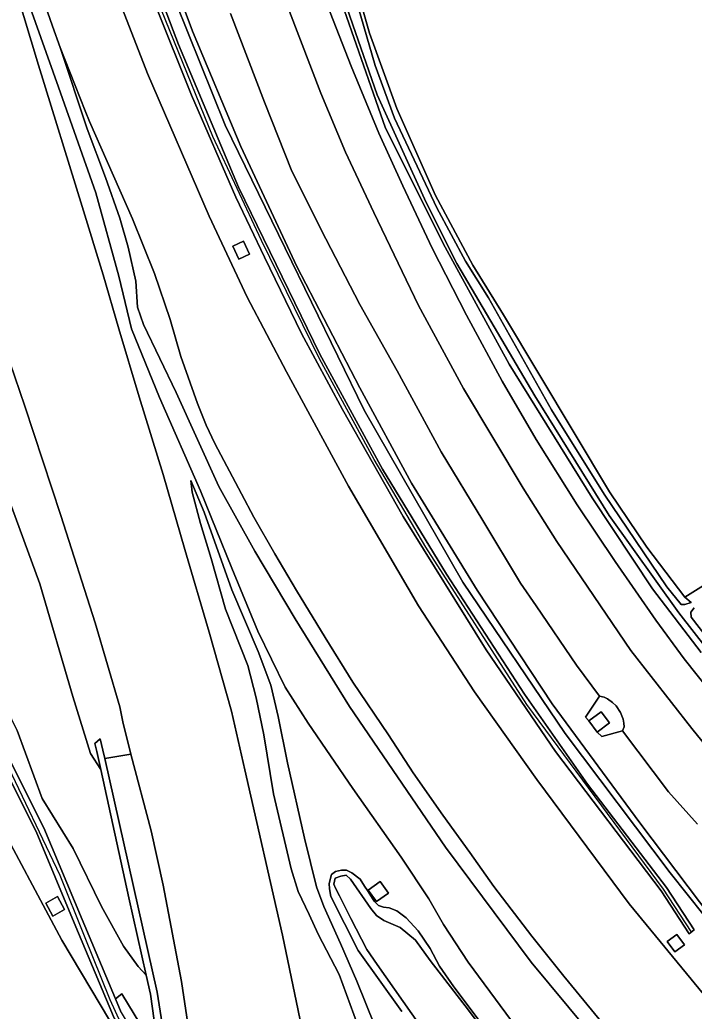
# Model space of a CAD drawing. Extents: x 157648 to 158502, y 379212 to 380938.
# Drawn here: x 158079.9 to 158157.8, y 379756 to 379870.6 of the extents above; entities that cross this region are included whole.
import ezdxf

# ---------------------------------------------------------------- set-up
doc = ezdxf.new("R2010")
doc.units = 0
for name, color, linetype in [('IMGEO_Berm_groen', 7, 'Continuous'), ('IMGEO_Berm_open', 7, 'Continuous'), ('IMGEO_Geluidsscherm', 7, 'Continuous'), ('IMGEO_Grasland_agrarisch', 7, 'Continuous'), ('IMGEO_Grasland_overig', 7, 'Continuous'), ('IMGEO_Groenvoorziening', 7, 'Continuous'), ('IMGEO_Meer_plas_ven_vijver', 7, 'Continuous'), ('IMGEO_Muur', 7, 'Continuous'), ('IMGEO_Oever', 7, 'Continuous'), ('IMGEO_Rijbaan_autosnelweg', 7, 'Continuous'), ('IMGEO_Rijbaan_autoweg', 7, 'Continuous'), ('IMGEO_Rijbaan_lokaal_gesloten', 7, 'Continuous'), ('IMGEO_Terreindeel_gesloten', 7, 'Continuous'), ('IMGEO_Waterloop', 7, 'Continuous')]:
    doc.layers.add(name, color=color, linetype=linetype)

msp = doc.modelspace()

# ---------------------------------------------------------------- linework, layer by layer
at = {"layer": 'IMGEO_Berm_groen'}
for points in [[(158049.76, 379892.42), (158057.21, 379870.32), (158061.91, 379856.81), (158069.22, 379837.24), (158076.59, 379820.53), (158082.17, 379805.41), (158085.98, 379792.4), (158088.02, 379785.82), (158089.22, 379783.97), (158088.77, 379786.04), (158088.53, 379786.97), (158089.15, 379787.49), (158089.47, 379786.17), (158089.68, 379785.21), (158092.69, 379785.73), (158091.77, 379789.47), (158091.4, 379791.19), (158088.56, 379800.89), (158084.61, 379813.32), (158080.45, 379825.92), (158074.61, 379842.88), (158066.8, 379864.72), (158060.99, 379880.91)], [(158159.83, 379766.76), (158151.5, 379777.81), (158141.39, 379791.54), (158132.73, 379804.67), (158125.14, 379817.02), (158119.14, 379828.04), (158111.87, 379842.07), (158105.41, 379855.93), (158099.81, 379869.28), (158094.88, 379882.5)], [(158094.88, 379882.5), (158099.81, 379869.28), (158105.41, 379855.93), (158111.87, 379842.07), (158119.14, 379828.04), (158125.14, 379817.02), (158132.73, 379804.67), (158141.39, 379791.54), (158151.5, 379777.81), (158159.83, 379766.76)], [(158093.22, 379880.82), (158098.21, 379867.73), (158105.12, 379851.23), (158114.53, 379831.93), (158121.77, 379818.66), (158129.16, 379806.54), (158138.17, 379792.64), (158145.48, 379782.27), (158154.59, 379770.33), (158157.79, 379765.44), (158157.23, 379764.95), (158153.98, 379769.92), (158141.78, 379786.04), (158133.77, 379797.78), (158124.17, 379813.2), (158117.14, 379825.53), (158112.43, 379834.33), (158108.15, 379843.14), (158104.82, 379850.07), (158099.71, 379861.87), (158095.59, 379872.16)], [(158077.8, 379879.44), (158082.02, 379865.34), (158087.05, 379849.01), (158089.5, 379841.11), (158091.3, 379834.88), (158093.64, 379827), (158096.44, 379818.03), (158098.93, 379809.39), (158101.74, 379799.81), (158104.32, 379790.7), (158105.88, 379783.9), (158110.21, 379764.83), (158112.85, 379752.23)], [(158088.77, 379879.48), (158094.63, 379864.36), (158101.73, 379847.87), (158106.13, 379838.51), (158110.67, 379829.92), (158117.84, 379816.68), (158125.95, 379802.85), (158132.41, 379792.92), (158139.62, 379782.79), (158150.28, 379768.44), (158158.86, 379757.98)], [(158095.77, 379752.17), (158094.97, 379758.01), (158094.48, 379760.2), (158093.54, 379761.2), (158091.86, 379763.54), (158089.31, 379768.13), (158086.03, 379774.81), (158082.46, 379780.6), (158079.55, 379788.48), (158073.21, 379801.48), (158070.75, 379807.18), (158065.48, 379820.04), (158060.2, 379833.34), (158057.28, 379842.84), (158053.46, 379855.08), (158050.55, 379865.57), (158047.5, 379878.24)], [(158042.13, 379873.1), (158046.89, 379855.2), (158052.62, 379836.42), (158056.07, 379826.49), (158061.95, 379811.57), (158066.31, 379801.29), (158070.45, 379792.23), (158076.62, 379779.32), (158084.7, 379764.25), (158092.5, 379751.18), (158093.07, 379751.46), (158090.68, 379755.42), (158086.13, 379766.23), (158081.74, 379776.81), (158077.06, 379786.07), (158068.91, 379803.86), (158061.33, 379822.42), (158057.51, 379833.04), (158049.99, 379856.56), (158046.97, 379867.65), (158044.61, 379876.88)], [(158045.58, 379877.1), (158047.94, 379867.9), (158050.95, 379856.85), (158058.45, 379833.36), (158062.27, 379822.78), (158069.82, 379804.26), (158077.96, 379786.5), (158082.65, 379777.23), (158087.05, 379766.62), (158090.9, 379757.46), (158091.64, 379758.03), (158094.4, 379753.53)], [(158161.19, 379735.48), (158151.81, 379746.21), (158138.95, 379761.68), (158129.05, 379774.99), (158117.98, 379791.24), (158111.7, 379801.38), (158107.01, 379809.18), (158102.87, 379816.65), (158097.92, 379827.5), (158094.15, 379835.36), (158093.46, 379837.38), (158093.28, 379840.38), (158092.4, 379844.31), (158091.42, 379847.66), (158089.76, 379852.36), (158087.65, 379857.96), (158084.54, 379867.38), (158083.63, 379869.82), (158081.6, 379875.72)], [(158096.46, 379876.15), (158103.59, 379858.4), (158110.54, 379844.18), (158119.64, 379825.49), (158131.06, 379805.6), (158142.9, 379788.13), (158155.01, 379772.01), (158158.97, 379767.1)], [(158158.97, 379767.1), (158155.01, 379772.01), (158142.9, 379788.13), (158131.06, 379805.6), (158119.64, 379825.49), (158110.54, 379844.18), (158103.59, 379858.4), (158096.46, 379876.15)], [(158080.26, 379874.32), (158084.34, 379862.8), (158088.63, 379850.59), (158091.29, 379840.97), (158092.76, 379834.86), (158096.01, 379826.95), (158100.73, 379816.17), (158104.38, 379807.23), (158107.35, 379799.93), (158110.51, 379793.45), (158113.19, 379789.3), (158118.36, 379781.76), (158123.92, 379773.84), (158127.15, 379769), (158128.84, 379766.04), (158131.68, 379761.69), (158138.54, 379752.42)], [(158138.54, 379752.42), (158131.68, 379761.69), (158128.84, 379766.04), (158127.15, 379769), (158123.92, 379773.84), (158118.36, 379781.76), (158113.19, 379789.3), (158110.51, 379793.45), (158107.35, 379799.93), (158104.38, 379807.23), (158100.73, 379816.17), (158096.01, 379826.95), (158092.76, 379834.86), (158091.29, 379840.97), (158088.63, 379850.59), (158084.34, 379862.8), (158080.26, 379874.32)], [(158158.17, 379777.64), (158154.82, 379781.38), (158149.53, 379788.43), (158147.11, 379787.76), (158146.58, 379788.26), (158145.61, 379789.56), (158145.22, 379789.99), (158146.84, 379792.42), (158144.2, 379796), (158139.52, 379802.86), (158137.74, 379805.48), (158133.37, 379812.71), (158128.55, 379820.65), (158123.49, 379830.03), (158119.15, 379837.67), (158115.22, 379845.26), (158111.29, 379853.08), (158108.15, 379861.05), (158104.19, 379871.31)], [(158146.83, 379755.1), (158142.73, 379760.09), (158139.02, 379764.69), (158134.63, 379770.44), (158131.88, 379774.36), (158128.76, 379778.67), (158125.33, 379783.58), (158122.47, 379787.96), (158118.36, 379794.05), (158115.16, 379799.2), (158111.82, 379804.63), (158109.35, 379808.86), (158106.92, 379813.12), (158105.49, 379815.79), (158102.41, 379821.61), (158101.41, 379823.75), (158100.39, 379826.26), (158098.46, 379831.67), (158097.22, 379835.94), (158095.43, 379841.26), (158092.9, 379847.57), (158089.97, 379854.2), (158087.93, 379858.82), (158087.43, 379860.04), (158084.54, 379867.38), (158087.65, 379857.96), (158089.76, 379852.36), (158091.42, 379847.66), (158092.4, 379844.31), (158093.28, 379840.38), (158093.46, 379837.38), (158094.15, 379835.36), (158097.92, 379827.5), (158102.87, 379816.65), (158107.01, 379809.18), (158111.7, 379801.38), (158117.98, 379791.24), (158129.05, 379774.99), (158138.95, 379761.68), (158151.81, 379746.21)], [(158079.55, 379788.48), (158082.46, 379780.6), (158086.03, 379774.81), (158089.31, 379768.13), (158091.86, 379763.54), (158093.54, 379761.2), (158094.48, 379760.2), (158092.47, 379769.14), (158089.22, 379783.97), (158088.02, 379785.82), (158085.98, 379792.4), (158082.17, 379805.41), (158076.59, 379820.53)], [(158118.87, 379754.51), (158116.77, 379760.26), (158114.36, 379764.92), (158113.29, 379767.2), (158112.04, 379769.87), (158111.22, 379772.48), (158109.18, 379781.13), (158108.07, 379787.96), (158107.16, 379792.23), (158106.2, 379795.97), (158103.65, 379802.48), (158101.98, 379808.33), (158100.76, 379812.37), (158099.78, 379815.98), (158099.61, 379817.33), (158101.18, 379813.68), (158104.37, 379804.72), (158107.41, 379797.57), (158108.86, 379793.71), (158109.71, 379790.08), (158110.79, 379784.71), (158112.77, 379776.01), (158114.13, 379770.41), (158115, 379768.13), (158116.91, 379763.87), (158118.8, 379759.51), (158120.9, 379754.32)], [(158124.02, 379755.98), (158118.96, 379763.05), (158115.82, 379769.28), (158115.66, 379770.15), (158115.6, 379770.79), (158115.87, 379771.82), (158116.36, 379772.18), (158117.05, 379772.34), (158117.61, 379772.32), (158118.25, 379772.02), (158119.21, 379771.29), (158119.68, 379770.47), (158120.04, 379769.99), (158120.82, 379768.76), (158121.32, 379768.26), (158121.88, 379768.06), (158122.55, 379767.98), (158123.42, 379767.64), (158124.53, 379766.83), (158125.91, 379765.33), (158127.28, 379763.26), (158128.38, 379761.25), (158130.02, 379758.83), (158133.76, 379753.89)]]:
    msp.add_lwpolyline(points, dxfattribs=at)
for points in [[(158106.42, 379843.49), (158105.18, 379842.91), (158104.47, 379844.42), (158105.7, 379845)], [(158145.61, 379789.56), (158147.03, 379790.63), (158148.01, 379789.34), (158146.58, 379788.26), (158147.11, 379787.76), (158149.53, 379788.43), (158149.72, 379788.87), (158149.68, 379789.32), (158149.6, 379789.79), (158149.28, 379790.53), (158148.8, 379791.32), (158148.34, 379791.7), (158147.8, 379792.12), (158147.41, 379792.31), (158146.84, 379792.42), (158145.22, 379789.99)], [(158122.46, 379769.68), (158121.09, 379768.69), (158120.13, 379770.02), (158121.5, 379771)], [(158085.04, 379767.79), (158083.68, 379767.02), (158082.85, 379768.5), (158084.21, 379769.27)], [(158156.68, 379763.7), (158155.58, 379762.87), (158154.68, 379764.08), (158155.79, 379764.91)]]:
    msp.add_lwpolyline(points, close=True, dxfattribs=at)
at = {"layer": 'IMGEO_Berm_open'}
msp.add_lwpolyline([(158099.76, 379751.21), (158098.56, 379759.48), (158096.43, 379770.6), (158095.05, 379776.86), (158092.69, 379785.73), (158089.68, 379785.21), (158095.73, 379758.24), (158096.65, 379752.39)], close=True, dxfattribs=at)
at = {"layer": 'IMGEO_Geluidsscherm'}
for points in [[(158120.8, 379819.79), (158114.51, 379831.41), (158107.79, 379845.08), (158102.16, 379857.08), (158095.73, 379872.94), (158091.74, 379883.71), (158088.29, 379893.87), (158084.41, 379906.73), (158080.3, 379921.26), (158076, 379937.78), (158071.87, 379955.29), (158068.59, 379970.6), (158067.51, 379975.81)], [(158042.98, 379887.36), (158048.68, 379863.52), (158050.51, 379857.15), (158053.01, 379848.17), (158058.14, 379832.78), (158062.82, 379819.92), (158067.74, 379808.02), (158073.24, 379795.52), (158078.13, 379785.07), (158084.48, 379771.76), (158087.29, 379764.75), (158090.28, 379757.39), (158091.51, 379754.67)]]:
    msp.add_lwpolyline(points, dxfattribs=at)
at = {"layer": 'IMGEO_Grasland_agrarisch'}
msp.add_lwpolyline([(158153.93, 379975.02), (158149.3, 379971.66), (158145.82, 379968.18), (158133.39, 379958.3), (158124.93, 379951.44), (158118.38, 379945.55), (158113.37, 379940.77), (158107.57, 379934.65), (158104.86, 379932.73), (158104.08, 379932.54), (158104.94, 379927.29), (158106.26, 379922.36), (158114.34, 379889.1), (158117.88, 379877.44), (158120.27, 379869.03), (158123.42, 379860.31), (158127.92, 379850.27), (158132.23, 379842.22), (158135.78, 379836.47), (158148.03, 379816.02), (158152.34, 379809.65), (158156.71, 379803.88), (158165.45, 379809.35)], dxfattribs=at)
at = {"layer": 'IMGEO_Grasland_overig'}
for points in [[(158163.65, 379781.14), (158157.52, 379788.69), (158150.49, 379797.7), (158141.94, 379810.28), (158138.03, 379816.45), (158131.15, 379827.97), (158125.94, 379837.58), (158120.76, 379848.3), (158117.51, 379855.29), (158114.65, 379862.11), (158111.02, 379871.54), (158108.05, 379880.09), (158104.88, 379889.93), (158102.67, 379898.04), (158099.98, 379909.27), (158097.73, 379919.37), (158093.35, 379943.14), (158087.84, 379975.48), (158080.96, 380017.87)], [(158104.19, 379871.31), (158108.15, 379861.05), (158111.29, 379853.08), (158115.22, 379845.26), (158119.15, 379837.67), (158123.49, 379830.03), (158128.55, 379820.65), (158133.37, 379812.71), (158137.74, 379805.48), (158139.52, 379802.86), (158144.2, 379796), (158146.84, 379792.42), (158147.41, 379792.31), (158147.8, 379792.12), (158148.34, 379791.7), (158148.8, 379791.32), (158149.28, 379790.53), (158149.6, 379789.79), (158149.68, 379789.32), (158149.72, 379788.87), (158149.53, 379788.43), (158154.82, 379781.38), (158158.17, 379777.64)]]:
    msp.add_lwpolyline(points, dxfattribs=at)
at = {"layer": 'IMGEO_Groenvoorziening'}
for points in [[(158158.6, 379797.46), (158152.98, 379804.81), (158146.01, 379815.34), (158136.4, 379830.77), (158129.01, 379844.29), (158122.11, 379858.07), (158113.98, 379881.36)], [(158115.4, 379872.32), (158118.14, 379865.22), (158121.36, 379857.48), (158124.11, 379851.41), (158127.51, 379844.19), (158131.48, 379836.43), (158135.61, 379828.81), (158139.52, 379822.1), (158144.28, 379814.53), (158148.68, 379807.99), (158153.38, 379801.19), (158156.65, 379796.76), (158162.2, 379789.79)], [(158120.9, 379754.32), (158118.8, 379759.51), (158116.91, 379763.87), (158115, 379768.13), (158114.13, 379770.41), (158112.77, 379776.01), (158110.79, 379784.71), (158109.71, 379790.08), (158108.86, 379793.71), (158107.41, 379797.57), (158104.37, 379804.72), (158101.18, 379813.68), (158099.61, 379817.33), (158099.78, 379815.98), (158100.76, 379812.37), (158101.98, 379808.33), (158103.65, 379802.48), (158106.2, 379795.97), (158107.16, 379792.23), (158108.07, 379787.96), (158109.18, 379781.13), (158111.22, 379772.48), (158112.04, 379769.87), (158113.29, 379767.2), (158114.36, 379764.92), (158116.77, 379760.26), (158118.87, 379754.51)]]:
    msp.add_lwpolyline(points, dxfattribs=at)
at = {"layer": 'IMGEO_Meer_plas_ven_vijver'}
msp.add_lwpolyline([(158136.75, 379749.41), (158131.71, 379756.13), (158127.27, 379761.88), (158125.58, 379764.22), (158123.83, 379765.69), (158121.92, 379766.49), (158121.1, 379767.1), (158120.42, 379767.89), (158118.08, 379771.28), (158117.59, 379771.76), (158116.98, 379771.65), (158116.29, 379771.39), (158116.16, 379770.72), (158116.35, 379770.26), (158116.79, 379769.37), (158118.1, 379766.74), (158119.95, 379763.14), (158121.15, 379761.41), (158126.17, 379754.3)], dxfattribs=at)
at = {"layer": 'IMGEO_Muur'}
for points in [[(158095.59, 379872.16), (158099.71, 379861.87), (158104.82, 379850.07), (158108.15, 379843.14), (158112.43, 379834.33), (158117.14, 379825.53), (158124.17, 379813.2), (158133.77, 379797.78), (158141.78, 379786.04), (158153.98, 379769.92), (158157.23, 379764.95), (158157.79, 379765.44), (158154.59, 379770.33), (158145.48, 379782.27), (158138.17, 379792.64), (158129.16, 379806.54), (158121.77, 379818.66), (158114.53, 379831.93), (158105.12, 379851.23), (158098.21, 379867.73), (158093.22, 379880.82)], [(158044.61, 379876.88), (158046.97, 379867.65), (158049.99, 379856.56), (158057.51, 379833.04), (158061.33, 379822.42), (158068.91, 379803.86), (158077.06, 379786.07), (158081.74, 379776.81), (158086.13, 379766.23), (158090.68, 379755.42)], [(158091.57, 379755.87), (158090.9, 379757.46), (158087.05, 379766.62), (158082.65, 379777.23), (158077.96, 379786.5), (158069.82, 379804.26), (158062.27, 379822.78), (158058.45, 379833.36), (158050.95, 379856.85), (158047.94, 379867.9), (158045.58, 379877.1)], [(158117.88, 379877.44), (158120.27, 379869.03), (158123.42, 379860.31), (158127.92, 379850.27), (158132.23, 379842.22), (158135.78, 379836.47), (158148.03, 379816.02), (158152.34, 379809.65), (158156.71, 379803.88)], [(158157.46, 379765.23), (158154.25, 379770.13), (158138.47, 379791.46), (158126.78, 379809.63), (158120.8, 379819.79)], [(158156.71, 379803.88), (158157.46, 379803.26)], [(158096.65, 379752.39), (158095.73, 379758.24), (158089.68, 379785.21), (158089.47, 379786.17), (158089.15, 379787.49), (158088.53, 379786.97), (158088.77, 379786.04), (158089.22, 379783.97), (158092.47, 379769.14), (158094.48, 379760.2), (158094.97, 379758.01), (158095.77, 379752.17)]]:
    msp.add_lwpolyline(points, dxfattribs=at)
at = {"layer": 'IMGEO_Oever'}
for points in [[(158113.98, 379881.36), (158122.11, 379858.07), (158129.01, 379844.29), (158136.4, 379830.77), (158146.01, 379815.34), (158152.98, 379804.81), (158158.6, 379797.46)], [(158117.69, 379876.48), (158120.92, 379865.3), (158123.16, 379859.21), (158128.05, 379848.85), (158131.36, 379842.7), (158134.02, 379838.44), (158141.3, 379825.52), (158147.39, 379815.76), (158154.62, 379805.06), (158156.3, 379803.02), (158156.7, 379803.03), (158157.46, 379803.26), (158156.71, 379803.88), (158152.34, 379809.65), (158148.03, 379816.02), (158135.78, 379836.47), (158132.23, 379842.22), (158127.92, 379850.27), (158123.42, 379860.31), (158120.27, 379869.03), (158117.88, 379877.44)], [(158159.3, 379797.84), (158156.04, 379802.05), (158147.98, 379813.31), (158139.37, 379827.12), (158130.37, 379842.4), (158126.83, 379849.46), (158121.17, 379861.91), (158117.37, 379872.76)], [(158157.81, 379802.62), (158157.43, 379802.15), (158157.44, 379801.54), (158160.23, 379797.96)], [(158133.76, 379753.89), (158130.02, 379758.83), (158128.38, 379761.25), (158127.28, 379763.26), (158125.91, 379765.33), (158124.53, 379766.83), (158123.42, 379767.64), (158122.55, 379767.98), (158121.88, 379768.06), (158121.32, 379768.26), (158120.82, 379768.76), (158120.04, 379769.99), (158119.68, 379770.47), (158119.21, 379771.29), (158118.25, 379772.02), (158117.61, 379772.32), (158117.05, 379772.34), (158116.36, 379772.18), (158115.87, 379771.82), (158115.6, 379770.79), (158115.66, 379770.15), (158115.82, 379769.28), (158118.96, 379763.05), (158124.02, 379755.98)], [(158126.17, 379754.3), (158121.15, 379761.41), (158119.95, 379763.14), (158118.1, 379766.74), (158116.79, 379769.37), (158116.35, 379770.26), (158116.16, 379770.72), (158116.29, 379771.39), (158116.98, 379771.65), (158117.59, 379771.76), (158118.08, 379771.28), (158120.42, 379767.89), (158121.1, 379767.1), (158121.92, 379766.49), (158123.83, 379765.69), (158125.58, 379764.22), (158127.27, 379761.88), (158131.71, 379756.13), (158136.75, 379749.41)]]:
    msp.add_lwpolyline(points, dxfattribs=at)
at = {"layer": 'IMGEO_Rijbaan_autosnelweg'}
for points in [[(158060.99, 379880.91), (158066.8, 379864.72), (158074.61, 379842.88), (158080.45, 379825.92), (158084.61, 379813.32), (158088.56, 379800.89), (158091.4, 379791.19), (158091.77, 379789.47), (158092.69, 379785.73), (158095.05, 379776.86), (158096.43, 379770.6), (158098.56, 379759.48), (158099.76, 379751.21)], [(158112.85, 379752.23), (158110.21, 379764.83), (158105.88, 379783.9), (158104.32, 379790.7), (158101.74, 379799.81), (158098.93, 379809.39), (158096.44, 379818.03), (158093.64, 379827), (158091.3, 379834.88), (158089.5, 379841.11), (158087.05, 379849.01), (158082.02, 379865.34), (158077.8, 379879.44)], [(158157.2, 379667.6), (158148.27, 379676.77), (158138.53, 379687.25), (158126.34, 379701.48), (158124.61, 379703.59), (158121.42, 379707.87), (158121.11, 379708.29), (158115.48, 379715.96), (158110.33, 379722.91), (158103.51, 379732.93), (158093, 379749.47), (158092.06, 379751), (158092.5, 379751.18), (158084.7, 379764.25), (158076.62, 379779.32), (158070.45, 379792.23), (158066.31, 379801.29), (158061.95, 379811.57), (158056.07, 379826.49), (158052.62, 379836.42), (158046.89, 379855.2), (158042.13, 379873.1)]]:
    msp.add_lwpolyline(points, dxfattribs=at)
at = {"layer": 'IMGEO_Rijbaan_autoweg'}
for points in [[(158158.86, 379757.98), (158150.28, 379768.44), (158139.62, 379782.79), (158132.41, 379792.92), (158125.95, 379802.85), (158117.84, 379816.68), (158110.67, 379829.92), (158106.13, 379838.51), (158101.73, 379847.87), (158094.63, 379864.36), (158088.77, 379879.48)], [(158081.6, 379875.72), (158083.63, 379869.82), (158084.54, 379867.38), (158087.43, 379860.04), (158087.93, 379858.82), (158089.97, 379854.2), (158092.9, 379847.57), (158095.43, 379841.26), (158097.22, 379835.94), (158098.46, 379831.67), (158100.39, 379826.26), (158101.41, 379823.75), (158102.41, 379821.61), (158105.49, 379815.79), (158106.92, 379813.12), (158109.35, 379808.86), (158111.82, 379804.63), (158115.16, 379799.2), (158118.36, 379794.05), (158122.47, 379787.96), (158125.33, 379783.58), (158128.76, 379778.67), (158131.88, 379774.36), (158134.63, 379770.44), (158139.02, 379764.69), (158142.73, 379760.09), (158146.83, 379755.1)]]:
    msp.add_lwpolyline(points, dxfattribs=at)
at = {"layer": 'IMGEO_Rijbaan_lokaal_gesloten'}
for points in [[(158080.96, 380017.87), (158087.84, 379975.48), (158093.35, 379943.14), (158097.73, 379919.37), (158099.98, 379909.27), (158102.67, 379898.04), (158104.88, 379889.93), (158108.05, 379880.09), (158111.02, 379871.54), (158114.65, 379862.11), (158117.51, 379855.29), (158120.76, 379848.3), (158125.94, 379837.58), (158131.15, 379827.97), (158138.03, 379816.45), (158141.94, 379810.28), (158150.49, 379797.7), (158157.52, 379788.69), (158163.65, 379781.14)], [(158162.2, 379789.79), (158156.65, 379796.76), (158153.38, 379801.19), (158148.68, 379807.99), (158144.28, 379814.53), (158139.52, 379822.1), (158135.61, 379828.81), (158131.48, 379836.43), (158127.51, 379844.19), (158124.11, 379851.41), (158121.36, 379857.48), (158118.14, 379865.22), (158115.4, 379872.32), (158110.5, 379886.22), (158108.7, 379892.15), (158106.39, 379900.77), (158103.37, 379913.4), (158100.97, 379925.71), (158098.83, 379937.48), (158095.88, 379953.73), (158092.16, 379975.41), (158090.2, 379987.34), (158086.41, 380010.4)]]:
    msp.add_lwpolyline(points, dxfattribs=at)
at = {"layer": 'IMGEO_Terreindeel_gesloten'}
for points in [[(158106.42, 379843.49), (158105.7, 379845), (158104.47, 379844.42), (158105.18, 379842.91)], [(158146.58, 379788.26), (158148.01, 379789.34), (158147.03, 379790.63), (158145.61, 379789.56)], [(158122.46, 379769.68), (158121.5, 379771), (158120.13, 379770.02), (158121.09, 379768.69)], [(158085.04, 379767.79), (158084.21, 379769.27), (158082.85, 379768.5), (158083.68, 379767.02)], [(158156.68, 379763.7), (158155.79, 379764.91), (158154.68, 379764.08), (158155.58, 379762.87)], [(158090.9, 379757.46), (158091.57, 379755.87), (158093.79, 379752.18), (158101.17, 379740.45), (158118.49, 379715.88), (158118.55, 379717.8), (158118.45, 379717.8), (158117.95, 379726.48), (158117.48, 379726.47), (158117.75, 379721.83), (158117.34, 379721.82), (158115.74, 379741.19), (158096.24, 379748.75), (158095.77, 379752.17), (158094.73, 379753.71), (158094.4, 379753.53), (158091.64, 379758.03)]]:
    msp.add_lwpolyline(points, close=True, dxfattribs=at)
at = {"layer": 'IMGEO_Waterloop'}
for points in [[(158165.45, 379809.35), (158156.71, 379803.88), (158157.46, 379803.26), (158156.7, 379803.03), (158156.3, 379803.02), (158154.62, 379805.06), (158147.39, 379815.76), (158141.3, 379825.52), (158134.02, 379838.44), (158131.36, 379842.7), (158128.05, 379848.85), (158123.16, 379859.21), (158120.92, 379865.3), (158117.69, 379876.48)], [(158117.37, 379872.76), (158121.17, 379861.91), (158126.83, 379849.46), (158130.37, 379842.4), (158139.37, 379827.12), (158147.98, 379813.31), (158156.04, 379802.05), (158159.3, 379797.84)], [(158160.23, 379797.96), (158157.44, 379801.54), (158157.43, 379802.15), (158157.81, 379802.62)]]:
    msp.add_lwpolyline(points, dxfattribs=at)

doc.saveas('drawing.dxf')
